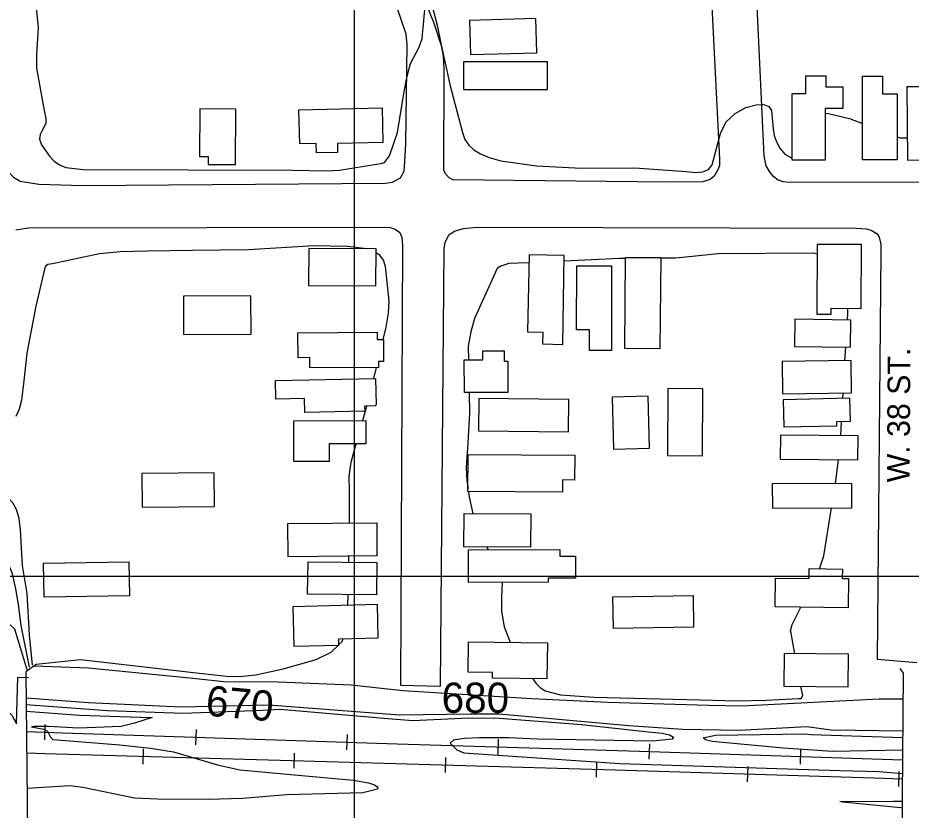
# Model space of a CAD drawing. Extents: x 79600 to 91800, y 75600 to 84400.
# Drawn here: x 80778 to 81368, y 80845 to 81370 of the extents above; entities that cross this region are included whole.
import ezdxf

# ---------------------------------------------------------------- set-up
doc = ezdxf.new("R2010")
doc.units = 0
for name, color, linetype in [('084-085$0$BLDG', 7, 'Continuous'), ('084-085$0$BRIDGE', 7, 'Continuous'), ('084-085$0$GRID', 7, 'Continuous'), ('084-085$0$INDEX', 7, 'Continuous'), ('084-085$0$INDXLBL', 7, 'Continuous'), ('084-085$0$INTER', 7, 'Continuous'), ('084-085$0$ROAD', 7, 'Continuous'), ('084-085$0$ROAD-NAME', 7, 'Continuous'), ('084-085$0$RR', 7, 'Continuous')]:
    doc.layers.add(name, color=color, linetype=linetype)

# ---------------------------------------------------------------- blocks, each defined once
blk = doc.blocks.new('084-085$0$RRTICK100')
blk.add_line((0, -5), (0, 5))

msp = doc.modelspace()

# ---------------------------------------------------------------- linework, layer by layer
at = {"layer": '084-085$0$BLDG'}
for points in [[(81120.83, 81346.63), (81120.2, 81369.21), (81076.48, 81367.99), (81077.11, 81345.41)], [(81072.38, 81322.26), (81128, 81322.16), (81128.04, 81340.47), (81072.41, 81340.57)], [(81298.88, 81319.65), (81298.86, 81331.33), (81312, 81331.34), (81312.01, 81324.01), (81323.22, 81324.02), (81323.24, 81309.75), (81311.55, 81309.74), (81311.58, 81275.48), (81289.77, 81275.46), (81289.73, 81319.64)], [(81349.54, 81331.15), (81349.55, 81319.41), (81359.17, 81319.42), (81359.21, 81275.68), (81336.32, 81275.66), (81336.27, 81331.13)], [(81385.11, 81324.29), (81385.45, 81275.46), (81366.23, 81275.33), (81365.88, 81324.16)], [(81019.04, 81287.2), (80989.03, 81286.52), (80989.17, 81280.6), (80975.14, 81280.27), (80975, 81286.57), (80964.1, 81286.32), (80963.58, 81308.89), (81018.52, 81310.15)], [(80898.11, 81309.53), (80897.87, 81277.93), (80903.52, 81277.89), (80903.48, 81272.73), (80921.66, 81272.6), (80921.93, 81309.35)], [(81014.54, 81216.75), (80970.03, 81217.01), (80969.88, 81192.59), (81014.4, 81192.32)], [(81306.15, 81173.71), (81315.65, 81173.66), (81315.67, 81177.48), (81335.46, 81177.4), (81335.64, 81219.65), (81306.35, 81219.77)], [(81114.79, 81161.93), (81124.91, 81161.74), (81124.76, 81153.88), (81138, 81153.64), (81139.09, 81212.43), (81115.73, 81212.86)], [(81179.09, 81150.86), (81179.64, 81211.22), (81202.84, 81211.01), (81202.29, 81150.65)], [(81155.65, 81149.67), (81155.67, 81163.23), (81147.2, 81163.24), (81147.28, 81205.69), (81170.34, 81205.64), (81170.24, 81149.65)], [(80887.32, 81160.23), (80931.89, 81160.43), (80931.78, 81185.69), (80887.21, 81185.49)], [(81291.62, 81170.31), (81291.34, 81152.3), (81328.35, 81151.73), (81328.63, 81169.73)], [(81015.36, 81156.88), (81019.48, 81156.9), (81019.58, 81142.28), (81016.24, 81142.26), (81016.27, 81138.36), (80970.8, 81138.05), (80970.75, 81144.85), (80963.04, 81144.79), (80962.93, 81161.3), (81015.33, 81161.66)], [(81072.95, 81143.32), (81085.26, 81143.33), (81085.26, 81149.36), (81099.35, 81149.37), (81099.36, 81142.43), (81101.68, 81142.43), (81101.7, 81121.75), (81072.97, 81121.72)], [(81283.42, 81120.94), (81329.13, 81121.59), (81328.82, 81142.87), (81283.12, 81142.21)], [(81014.56, 81113.53), (81013.99, 81112.96), (81006.99, 81112.8), (81007.07, 81109.33), (80967.48, 81108.47), (80967.27, 81117.77), (80948.34, 81117.36), (80948.08, 81129.7), (81014.18, 81131.13)], [(81230.47, 81124.46), (81230.21, 81079.67), (81207.54, 81079.81), (81207.81, 81124.6)], [(81142.15, 81117.21), (81082.47, 81117.77), (81082.27, 81096.4), (81141.95, 81095.85)], [(81170.72, 81118.8), (81171.51, 81084.4), (81195.33, 81084.94), (81194.55, 81119.35)], [(81284.18, 81098.97), (81319.42, 81099.74), (81319.36, 81102.63), (81328.25, 81102.83), (81327.92, 81118), (81283.79, 81117.03)], [(81007.76, 81087.78), (80983.64, 81087.76), (80983.66, 81076.16), (80960.16, 81076.14), (80960.13, 81103.15), (81007.75, 81103.19)], [(81281.95, 81077.58), (81333.31, 81077.18), (81333.44, 81093.13), (81282.07, 81093.53)], [(81145.83, 81063.84), (81137.93, 81063.9), (81137.87, 81055.9), (81075.37, 81056.37), (81075.56, 81080.82), (81145.96, 81080.28)], [(80859.84, 81045.97), (80907.68, 81046.33), (80907.51, 81068.61), (80859.67, 81068.26)], [(81276.68, 81045.22), (81329.33, 81045.58), (81329.22, 81061.68), (81276.57, 81061.33)], [(81116.79, 81019.36), (81072.62, 81019.62), (81072.75, 81041.75), (81116.92, 81041.49)], [(80956.22, 81035.01), (81014.98, 81035.52), (81015.17, 81013.61), (80956.41, 81013.11)], [(81136.04, 81013.49), (81146.54, 81013.52), (81146.59, 80998.96), (81128.33, 80998.9), (81128.34, 80996.24), (81075.79, 80996.06), (81075.71, 81017.79), (81136.02, 81018)], [(80851.53, 80987.28), (80794.99, 80986.33), (80794.61, 81008.83), (80851.14, 81009.79)], [(80969.6, 81009.83), (81015.08, 81009.27), (81014.81, 80987.83), (80969.34, 80988.4)], [(81278.86, 80998.97), (81301.06, 80998.72), (81301.13, 81005.25), (81322.96, 81005), (81322.88, 80998.77), (81327.09, 80998.72), (81326.86, 80979.42), (81278.64, 80979.98)], [(81171.22, 80986.53), (81224.23, 80987.49), (81224.61, 80966.49), (81171.6, 80965.53)], [(80960.29, 80953.91), (80990.01, 80954.66), (80989.91, 80958.87), (81016.08, 80959.53), (81015.53, 80981.41), (80959.63, 80980)], [(81127.59, 80932.27), (81091.52, 80932.74), (81091.57, 80936.58), (81075.53, 80936.79), (81075.79, 80956.89), (81127.9, 80956.22)], [(81284.3, 80927.42), (81326.8, 80927.15), (81326.94, 80948.74), (81284.44, 80949.01)]]:
    msp.add_lwpolyline(points, close=True, dxfattribs=at)
at = {"layer": '084-085$0$BRIDGE'}
for points in [[(80789.81, 80941.82), (80782.95, 80936.93), (80784.29, 80808.74), (80790.71, 80800.96)], [(81360.88, 80939.23), (81363.25, 80936.06), (81361.9, 80771.47), (81358.73, 80767.84)]]:
    msp.add_lwpolyline(points, dxfattribs=at)
at = {"layer": '084-085$0$GRID'}
for p, q in [((81000, 84000), (81000, 80000)), ((85000, 81000), (80000, 81000))]:
    msp.add_line(p, q, dxfattribs=at)
at = {"layer": '084-085$0$INDEX'}
for points in [[(80788.13, 80940.9), (80824.5, 80939.62), (80893.35, 80932.69), (80913.85, 80930.66), (80949.77, 80930.31), (80998.2, 80928.29), (81032.28, 80924.72), (81117.62, 80919.34), (81167.81, 80916.9), (81234.63, 80914.96), (81256.46, 80914.47), (81347.26, 80919), (81363.11, 80919.02)], [(80729.64, 80930.57), (80734.73, 80930.85), (80737, 80930.45), (80736.98, 80929.02), (80738.25, 80902.15), (80741.43, 80910.14), (80746.03, 80914.49), (80750.29, 80916.45), (80755.34, 80917.7), (80759.6, 80917.64), (80765.75, 80915.63), (80768.33, 80913.57), (80770.72, 80911.23), (80773.77, 80908.32), (80776.68, 80902.47), (80777.62, 80933.37), (80784.64, 80933.13)], [(80783.13, 80919.8), (80824.41, 80916.68), (80885.54, 80913.79), (80943.61, 80915.1), (81030.11, 80908.59), (81076.86, 80909.25), (81095.9, 80909.07), (81181.69, 80901.46), (81217.39, 80899.05), (81254.71, 80898.34), (81299.56, 80900.72), (81315.6, 80898.54), (81362.94, 80897.99)]]:
    msp.add_lwpolyline(points, dxfattribs=at)
at = {"layer": '084-085$0$INTER'}
for p, q in [((81324.71, 81142.81), (81325.21, 81151.78)), ((81013.09, 81131.1), (81014.85, 81138.35)), ((81323.31, 81117.9), (81323.51, 81121.51)), ((81005.72, 81103.19), (81008.4, 81112.84)), ((81321.92, 81093.22), (81322.45, 81102.7)), ((81318.33, 81061.61), (81320.53, 81077.28)), ((81087.81, 81019.53), (81088.7, 81017.84)), ((80996.47, 81009.5), (80996.56, 81013.45)), ((80995.86, 80980.91), (80996.02, 80988.07)), ((81302.02, 80895.57), (81362.9, 80893.59))]:
    msp.add_line(p, q, dxfattribs=at)
for points in [[(80787.21, 81401.21), (80791.01, 81363.21), (80789.97, 81345.39), (80789.91, 81336.34), (80795.05, 81308.4), (80796.07, 81303.08), (80796.14, 81299.86), (80793.85, 81295.24), (80792.45, 81292.56), (80792.03, 81289.4), (80793.22, 81285.75), (80798.62, 81278.15), (80801.72, 81274.92), (80805.15, 81272.34), (80809.32, 81270.56), (80820.8, 81269.32), (80959.4, 81268.86), (80981.51, 81268.56), (80990.38, 81269), (81014.82, 81272.97), (81017.86, 81273.22), (81020.17, 81273.99), (81023.53, 81278.29), (81028.75, 81293.91), (81033.19, 81320.86), (81035.08, 81331.03), (81037.35, 81339.44), (81043.04, 81350.27), (81045.03, 81356.1), (81047.25, 81379.87), (81052.55, 81366.74), (81057.89, 81350.61), (81063.7, 81324.7), (81071.84, 81293.8), (81073.4, 81289.28), (81075.83, 81285.48), (81079.24, 81282.32), (81083.73, 81279.61), (81089.48, 81277.2), (81097.12, 81275.07), (81120.74, 81271.78), (81150.43, 81270.19), (81185.69, 81270.53), (81219.6, 81268.01), (81225.79, 81267.43), (81230.76, 81267.69), (81234.41, 81269.25), (81236.97, 81272.48), (81242.28, 81293.1), (81246, 81300.66), (81251.99, 81306.44), (81259.13, 81310.26), (81265.87, 81312.19), (81270.94, 81312.32), (81274.29, 81310.92), (81276.2, 81308.29), (81277.27, 81296.25), (81277.96, 81291.93), (81279.39, 81287.7), (81281.73, 81283.51), (81285, 81279.59), (81288.8, 81277.2), (81289.77, 81277.36)], [(81311.55, 81306.52), (81314.76, 81306.14), (81327.8, 81303.13), (81336.3, 81299.78)], [(81359.2, 81290.91), (81361.24, 81290.22), (81366.12, 81290.38)], [(81008.68, 81216.78), (81008.41, 81216.88), (80995.58, 81218.43), (80973.52, 81218.77), (80930.11, 81216.28), (80893.21, 81215.79), (80863.49, 81215.27), (80845.44, 81214.8), (80831.75, 81213.55), (80800.58, 81206.87), (80797.43, 81206.55), (80795.78, 81205.26), (80789.47, 81178.9), (80783.56, 81147.89), (80781.61, 81129.6), (80779.99, 81116.69), (80778.51, 81110.78), (80776.27, 81105.99)], [(81019.34, 81156.9), (81021.25, 81165.05), (81022.79, 81174.21), (81023.15, 81182.14), (81022.01, 81194.9), (81020.81, 81205.15), (81019.45, 81209.27), (81016.97, 81212.59), (81014.53, 81214.27)], [(81179.63, 81210.39), (81175.58, 81210.36), (81139.02, 81208.72)], [(81306.32, 81213.42), (81303.59, 81213.98), (81240.89, 81213.46), (81212.78, 81210.65), (81202.84, 81210.57)], [(81115.63, 81207.68), (81108.41, 81207.36), (81102.3, 81207.15), (81097.11, 81205.48), (81094.78, 81203.84), (81079.73, 81170.73), (81077.15, 81161.97), (81075.52, 81152.54), (81075.71, 81143.32)], [(81326.3, 81169.77), (81326.6, 81174.3), (81326.6, 81177.44)], [(81076.17, 81121.73), (81076.46, 81107.91), (81075.34, 81088.58), (81074.27, 81072.24), (81074.69, 81063.26), (81075.39, 81058.37)], [(80997.02, 81035.36), (80997.02, 81035.42), (80997.03, 81056.81), (80996.9, 81066.4), (80998.07, 81075.67), (81001.43, 81087.77)], [(80787.36, 80941.29), (80785.43, 80961.41), (80783.9, 80988.72), (80780.81, 81007.33), (80779.35, 81031.03), (80778.46, 81038.41), (80776.71, 81044.3), (80774.28, 81048.74), (80771.48, 81051.91), (80768.45, 81054.07), (80759.75, 81057.02), (80745.69, 81059.45), (80738.45, 81058.94), (80732.34, 81056.39), (80727.72, 81052.31), (80724.82, 81047.46), (80723.72, 81042.42), (80725.08, 81023.13), (80723.94, 80974.01), (80724.1, 80969.44)], [(81075.68, 81056.37), (81076.22, 81052.56), (81078.69, 81041.72)], [(81307.93, 81005.17), (81310.73, 81013.69), (81315.79, 81045.49)], [(80785.43, 80940.13), (80779.9, 80967.65), (80778.19, 80981.47), (80776.37, 80991.95), (80774.2, 81001.89), (80772.43, 81006.27), (80769.2, 81010.2), (80764.01, 81013.65), (80757.69, 81016.54), (80751.35, 81018.8), (80745.93, 81020.14), (80741.53, 81019.44), (80738.03, 81015.37), (80735.35, 81007.27), (80731.49, 80977.74), (80731.24, 80973.95), (80730.04, 80966.24), (80726.66, 80942.06)], [(81097.98, 80996.13), (81097.45, 80986.36), (81097.6, 80977.11), (81099.32, 80966.84), (81103.2, 80956.66), (81103.28, 80956.54)], [(81288.77, 80964.12), (81289.68, 80968.38), (81295.59, 80979.78)], [(80783.88, 80938.19), (80775.76, 80965.25), (80772.75, 80967.95), (80766.25, 80969.35), (80760.56, 80969.38), (80753.97, 80968.68), (80747.62, 80966.19), (80739.03, 80960.61), (80728.98, 80940.9)], [(81291.64, 80948.97), (81289.15, 80962.45), (81288.77, 80964.12)], [(80990, 80955.02), (80992.13, 80957.13), (80992.75, 80958.94)], [(80789.68, 80942.06), (80819.06, 80945.13), (80893.85, 80936.54), (80915.77, 80934.14), (80924.27, 80933.77), (80935.03, 80934.9), (80953.2, 80938.86), (80975.07, 80945.18), (80984.95, 80949.98), (80989.63, 80954.65)], [(81118.22, 80932.39), (81120.25, 80929.47), (81123.14, 80926.52), (81126.45, 80924.36), (81136.67, 80921.72), (81158.85, 80920.15), (81237.27, 80918.17), (81252.88, 80917.78), (81272.59, 80918.32), (81289.73, 80919.04), (81294.14, 80919.22), (81295.84, 80919.3), (81296.73, 80921.34), (81295.62, 80927.34)], [(80783.18, 80915.39), (80816.1, 80912.94), (80837.02, 80911.28), (80886.91, 80909.69), (80939.53, 80911.61), (80951.18, 80912.19), (81019.76, 80906.24), (81038.89, 80904.73), (81071.24, 80906.26), (81093.04, 80906.61), (81150.71, 80902.09), (81192.55, 80897.56), (81203.79, 80896.43), (81208.76, 80895.32), (81211.23, 80893.83), (81210.47, 80892.35), (81197.56, 80891.19), (81121.18, 80892.52), (81102.16, 80893.23), (81092.24, 80893.39), (81082.88, 80893.31), (81072.91, 80892.83), (81065.69, 80891.67), (81063.62, 80889.68), (81067.95, 80885.29), (81072.52, 80883.27), (81175.84, 80876.36), (81321.41, 80871.68), (81347.36, 80870.94), (81362.71, 80869.77)], [(80783.22, 80910.97), (80818.56, 80908.2), (80865.41, 80906.77), (80866.44, 80906.8), (80854.77, 80902.9), (80845.97, 80900.75), (80817.73, 80899.7), (80797.87, 80900.8), (80791.5, 80900.85), (80788.22, 80900.81), (80786.8, 80900.67), (80794.94, 80898.96), (80797.23, 80897.74), (80799.34, 80893.81), (80800.78, 80892.22), (80845.04, 80888.75), (80865.41, 80886.5), (80880.63, 80883.94), (80909.66, 80875.53), (80924.44, 80872.2), (80982.49, 80866.83), (80999.72, 80865.36), (81009.56, 80863.58), (81013.44, 80862.25), (81015.71, 80860.74), (81015.43, 80859.25), (81005.81, 80856.94), (80955.4, 80855.52), (80926.47, 80853.05), (80903.54, 80852.44), (80870, 80852.61), (80854.92, 80853.38), (80820.54, 80860.53), (80812.01, 80861.5), (80783.76, 80859.73)], [(81362.83, 80885.17), (81316.36, 80884.2), (81283.79, 80886.48), (81250.89, 80889.6), (81236.85, 80890.83), (81232.41, 80892.05), (81230.96, 80893.4), (81239.02, 80895), (81298.12, 80895.9), (81302.02, 80895.57)], [(81362.52, 80846.86), (81361.56, 80846.9), (81322.99, 80850.81), (81321.23, 80851.08), (81356.88, 80851.48), (81362.55, 80851.3)]]:
    msp.add_lwpolyline(points, dxfattribs=at)
at = {"layer": '084-085$0$ROAD'}
for points in [[(81229.87, 81513.18), (81241.7, 81276.33), (81241.7, 81272.06), (81240.94, 81269.46), (81238.2, 81264.88), (81235.6, 81262.74), (81230.72, 81261.21), (81207.52, 81261.04), (81065.44, 81262.43), (81062.84, 81263.8), (81060.4, 81266.54), (81059.33, 81268.98), (81059.57, 81335.52), (81059.25, 81344.38), (81056.8, 81357.35), (81055.11, 81364.67), (81050.98, 81380.54)], [(81544.87, 81261.24), (81288.56, 81260.66), (81283.83, 81261.26), (81280.47, 81262.17), (81277.57, 81264.46), (81275.28, 81267.36), (81272.53, 81271.78), (81271.3, 81278.34), (81262.73, 81462.08), (81262.73, 81467.88), (81263.94, 81470.78), (81266.69, 81474.3), (81270.04, 81476.89), (81274.01, 81478.58), (81278.59, 81479.34), (81390.78, 81485.24)], [(80768.77, 81398.58), (80769.81, 81273.59), (80771.49, 81267.79), (80774.7, 81264.29), (80779.13, 81261.7), (80791.65, 81259.73), (80820.34, 81258.84), (81020.57, 81260.4), (81025.45, 81260.86), (81030.79, 81263.92), (81033.08, 81268.2), (81033.38, 81270.94), (81034.28, 81286.36), (81035.13, 81351.98), (81034.52, 81358.85), (81028.55, 81376.24)], [(80776.41, 81229.49), (80784.65, 81230.72), (81020.45, 81231.25), (81023.96, 81230.95), (81027.31, 81229.88), (81030.22, 81227.75), (81031.59, 81224.24), (81032.06, 81219.36), (81030.65, 80928.17), (81057.21, 80927.43), (81059.68, 81216.79), (81060.29, 81221.22), (81062.88, 81226.25), (81067, 81228.85), (81072.49, 81230.38), (81081.19, 81231.16), (81332.09, 81230.48), (81338.65, 81230.18), (81342.01, 81229.27), (81345.98, 81226.83), (81347.35, 81224.54), (81348.43, 81219.96), (81348.43, 81214.93), (81346.09, 80945.25), (81372.19, 80943.14)]]:
    msp.add_lwpolyline(points, dxfattribs=at)
at = {"layer": '084-085$0$RR'}
for points in [[(80783.36, 80897.48), (80807.49, 80896.63), (81028.62, 80889.34), (81188.92, 80884.51), (81362.78, 80878.65)], [(81362.67, 80866.04), (81343.73, 80866.65), (81172.64, 80871.99), (80958.82, 80878.19), (80795.52, 80882.77), (80783.51, 80883.06)]]:
    msp.add_lwpolyline(points, dxfattribs=at)

# ---------------------------------------------------------------- block references
for p, rotation in [((80795.63, 80897.05), -2.0294372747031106), ((80895.57, 80893.72), -1.888179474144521), ((80995.52, 80890.43), -1.8881794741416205), ((81095.47, 80887.33), -1.7240179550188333), ((80860.41, 80880.95), 178.39490458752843), ((81195.43, 80884.29), -1.932694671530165), ((81295.37, 80880.92), -1.9326946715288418), ((80960.37, 80878.15), 178.3374981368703), ((81060.32, 80875.25), 178.33749813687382), ((81160.28, 80872.34), 178.3374981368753), ((81260.23, 80869.26), 178.21494058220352), ((81360.18, 80866.12), 178.1372459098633)]:
    msp.add_blockref('084-085$0$RRTICK100', p, dxfattribs=dict(at, rotation=rotation))

# ---------------------------------------------------------------- texts
at = {"layer": '084-085$0$INDXLBL'}
msp.add_text('670', height=20, rotation=354.80761, dxfattribs=at).set_placement((80901.38, 80908.16))
msp.add_text('680', height=20, dxfattribs=at).set_placement((81057.95, 80909.84))
at = {"layer": '084-085$0$ROAD-NAME'}
msp.add_text('W. 38 ST.', height=15, rotation=89.67207, dxfattribs=at).set_placement((81367.47, 81062.26))

doc.saveas('drawing.dxf')
